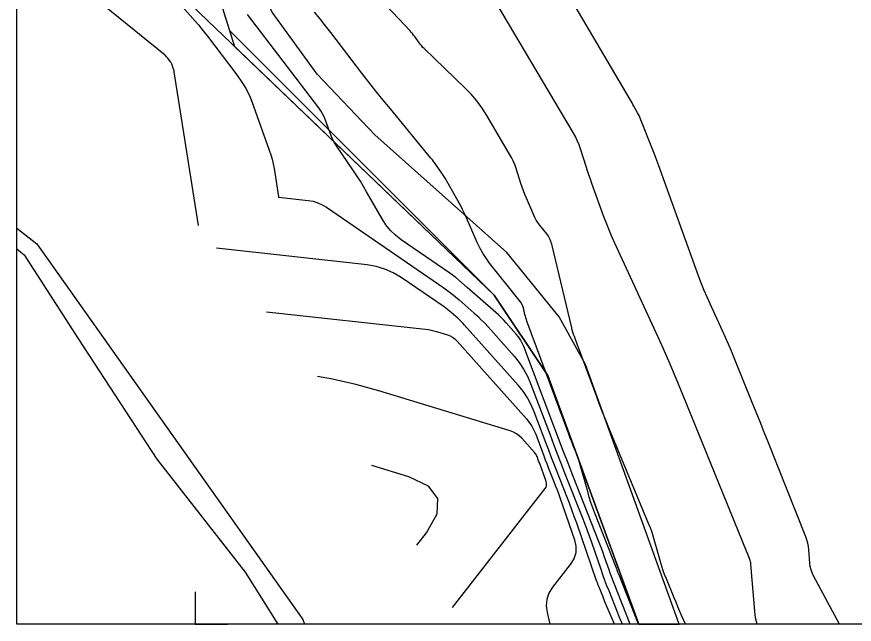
# Model space of a CAD drawing. Extents: x -636600 to -628587, y -1090963 to -1085869.
# Drawn here: x -629847.3 to -629717.5, y -1090962.8 to -1090868.7 of the extents above; entities that cross this region are included whole.
import ezdxf

# ---------------------------------------------------------------- set-up
doc = ezdxf.new("R2010")
doc.units = 0
for name, color, linetype in [('01_PARCELY_NÁVRH_PC', 7, 'Continuous'), ('08_LEGENDA_HV', 7, 'Continuous'), ('21', 7, 'Continuous'), ('42', 7, 'Continuous'), ('Ex_Major Contours', 7, 'Continuous'), ('Ex_Minor Contours', 7, 'Continuous')]:
    doc.layers.add(name, color=color, linetype=linetype)

msp = doc.modelspace()

# ---------------------------------------------------------------- linework, layer by layer
at = {"layer": '01_PARCELY_NÁVRH_PC'}
msp.add_line((-629750.86, -1090962.82), (-629744.6, -1090962.82), dxfattribs=at)
for points in [[(-629744.6, -1090962.82), (-629759.09, -1090922.57), (-629763.2, -1090915.17), (-629771.31, -1090905.23), (-629791.75, -1090887), (-629800.69, -1090877.61), (-629807.7, -1090867.98), (-629812.78, -1090857.14), (-629821.23, -1090830.23), (-629825.42, -1090824.93), (-629831.35, -1090821.66), (-629847.27, -1090819.51)], [(-629847.27, -1090825.18), (-629836.62, -1090826.73), (-629831.4, -1090828.72), (-629827.25, -1090832.52), (-629823.21, -1090842.26), (-629813.5, -1090873.3), (-629773.29, -1090911.83), (-629764.97, -1090924.29), (-629750.86, -1090962.82)]]:
    msp.add_lwpolyline(points, dxfattribs=at)
at = {"layer": '08_LEGENDA_HV'}
for p, q in [((-629847.27, -1090962.82), (-629847.27, -1090665.82)), ((-629007.27, -1090962.82), (-629847.27, -1090962.82))]:
    msp.add_line(p, q, dxfattribs=at)
msp.add_lwpolyline([(-629819.6, -1090957.82), (-629819.6, -1090962.82), (-629814.6, -1090962.82)], dxfattribs=at)
at = {"layer": '21'}
for p, q in [((-629773.29, -1090911.83), (-629821.74, -1090865.4)), ((-629847.27, -1090901.47), (-629844.15, -1090903.87)), ((-629844.15, -1090903.87), (-629802.94, -1090962.07)), ((-629764.97, -1090924.29), (-629773.29, -1090911.83)), ((-629750.82, -1090962.82), (-629764.97, -1090924.29)), ((-629802.94, -1090962.07), (-629802.65, -1090962.82))]:
    msp.add_line(p, q, dxfattribs=at)
at = {"layer": '42'}
for p, q in [((-629826.89, -1090830.51), (-629814.27, -1090870.83)), ((-629814.27, -1090870.83), (-629773.29, -1090911.83)), ((-629847.27, -1090904.66), (-629846.12, -1090905.58)), ((-629846.12, -1090905.58), (-629837.69, -1090918.63)), ((-629837.69, -1090918.63), (-629825.57, -1090937.25)), ((-629825.57, -1090937.25), (-629811.85, -1090954.73)), ((-629811.85, -1090954.73), (-629806.78, -1090962.82))]:
    msp.add_line(p, q, dxfattribs=at)
at = {"layer": 'Ex_Major Contours'}
for points in [[(-629819.08, -1090901.05), (-629822.86, -1090877.2), (-629822.88, -1090877.07), (-629822.92, -1090876.93), (-629822.95, -1090876.8), (-629823, -1090876.67), (-629823.18, -1090876.14), (-629823.24, -1090876.01), (-629823.3, -1090875.89), (-629823.37, -1090875.77), (-629823.45, -1090875.65), (-629823.87, -1090875.1), (-629823.91, -1090875.05), (-629823.96, -1090874.99), (-629824, -1090874.94), (-629824.05, -1090874.88), (-629824.24, -1090874.66), (-629824.29, -1090874.61), (-629824.34, -1090874.56), (-629824.4, -1090874.51), (-629824.45, -1090874.47), (-629844.23, -1090858.47)], [(-629732.51, -1090962.82), (-629732.74, -1090961.85), (-629732.88, -1090960.78), (-629733.46, -1090953.49), (-629733.48, -1090953.32), (-629733.51, -1090953.14), (-629733.56, -1090952.97), (-629733.62, -1090952.81), (-629733.88, -1090952.14), (-629733.95, -1090951.98), (-629734.02, -1090951.81), (-629734.08, -1090951.64), (-629734.15, -1090951.48), (-629743.95, -1090927.37), (-629745.03, -1090924.76), (-629746.14, -1090922.17), (-629747.28, -1090919.58), (-629748.45, -1090917.01), (-629754.61, -1090903.65), (-629755.07, -1090902.63), (-629755.5, -1090901.6), (-629755.92, -1090900.56), (-629756.31, -1090899.52), (-629758.11, -1090894.54), (-629758.35, -1090893.87), (-629758.58, -1090893.21), (-629758.8, -1090892.54), (-629759.02, -1090891.87), (-629759.88, -1090889.18), (-629760.11, -1090888.52), (-629760.38, -1090887.87), (-629760.68, -1090887.24), (-629761.03, -1090886.62), (-629772.99, -1090866.45)], [(-629754.62, -1090962.82), (-629756.09, -1090959.34), (-629756.21, -1090959.06), (-629756.33, -1090958.78), (-629756.44, -1090958.49), (-629756.55, -1090958.21), (-629757.01, -1090957.07), (-629757.12, -1090956.79), (-629757.22, -1090956.5), (-629757.33, -1090956.21), (-629757.43, -1090955.93), (-629760.47, -1090947.15), (-629760.84, -1090946.11), (-629761.21, -1090945.08), (-629761.6, -1090944.05), (-629762, -1090943.02), (-629763.61, -1090938.93), (-629764.01, -1090937.9), (-629764.41, -1090936.87), (-629764.8, -1090935.85), (-629765.2, -1090934.82), (-629767.04, -1090929.93), (-629767.53, -1090928.8), (-629768.11, -1090927.73), (-629768.79, -1090926.72), (-629769.56, -1090925.77), (-629777.84, -1090916.47), (-629778.08, -1090916.21), (-629778.33, -1090915.95), (-629778.58, -1090915.71), (-629778.85, -1090915.47), (-629779.91, -1090914.53), (-629780.18, -1090914.3), (-629780.45, -1090914.08), (-629780.74, -1090913.87), (-629781.03, -1090913.66), (-629787.66, -1090909.11), (-629788.9, -1090908.37), (-629790.19, -1090907.79), (-629791.55, -1090907.38), (-629792.97, -1090907.14), (-629816.31, -1090904.56)]]:
    msp.add_lwpolyline(points, dxfattribs=at)
at = {"layer": 'Ex_Minor Contours'}
for points in [[(-629719.75, -1090962.82), (-629723.75, -1090955.34), (-629723.97, -1090954.87), (-629724.14, -1090954.39), (-629724.26, -1090953.89), (-629724.33, -1090953.37), (-629724.5, -1090951.28), (-629724.56, -1090950.77), (-629724.66, -1090950.26), (-629724.79, -1090949.76), (-629724.97, -1090949.27), (-629730.84, -1090934.46), (-629731.44, -1090932.95), (-629732.04, -1090931.45), (-629732.64, -1090929.94), (-629733.25, -1090928.44), (-629736.05, -1090921.55), (-629736.49, -1090920.5), (-629736.94, -1090919.44), (-629737.4, -1090918.4), (-629737.87, -1090917.36), (-629739.79, -1090913.2), (-629740.26, -1090912.16), (-629740.7, -1090911.11), (-629741.13, -1090910.05), (-629741.53, -1090908.98), (-629747.76, -1090891.77), (-629748.04, -1090890.99), (-629748.33, -1090890.23), (-629748.62, -1090889.46), (-629748.92, -1090888.69), (-629750.52, -1090884.66), (-629750.63, -1090884.39), (-629750.76, -1090884.11), (-629750.89, -1090883.85), (-629751.03, -1090883.58), (-629751.6, -1090882.54), (-629751.75, -1090882.28), (-629751.9, -1090882.02), (-629752.04, -1090881.76), (-629752.19, -1090881.51), (-629765.3, -1090859.22)], [(-629743.63, -1090962.82), (-629744.17, -1090961.56), (-629744.48, -1090960.85), (-629744.78, -1090960.14), (-629745.08, -1090959.42), (-629745.38, -1090958.71), (-629746.57, -1090955.81), (-629746.85, -1090955.11), (-629747.11, -1090954.4), (-629747.34, -1090953.68), (-629747.55, -1090952.96), (-629748.35, -1090950.05), (-629748.56, -1090949.32), (-629748.8, -1090948.6), (-629749.05, -1090947.9), (-629749.33, -1090947.19), (-629755.48, -1090932.38), (-629755.97, -1090931.18), (-629756.45, -1090929.98), (-629756.92, -1090928.77), (-629757.37, -1090927.56), (-629759.84, -1090920.94), (-629759.96, -1090920.61), (-629760.09, -1090920.27), (-629760.21, -1090919.94), (-629760.33, -1090919.6), (-629760.83, -1090918.26), (-629760.95, -1090917.92), (-629761.06, -1090917.58), (-629761.16, -1090917.23), (-629761.25, -1090916.89), (-629764.33, -1090903.93), (-629764.46, -1090903.5), (-629764.63, -1090903.09), (-629764.84, -1090902.71), (-629765.1, -1090902.35), (-629766.22, -1090900.94), (-629766.49, -1090900.58), (-629766.73, -1090900.2), (-629766.95, -1090899.81), (-629767.14, -1090899.41), (-629768.27, -1090896.81), (-629768.5, -1090896.25), (-629768.73, -1090895.68), (-629768.94, -1090895.1), (-629769.13, -1090894.52), (-629769.88, -1090892.18), (-629770.08, -1090891.6), (-629770.31, -1090891.04), (-629770.58, -1090890.49), (-629770.88, -1090889.96), (-629774.42, -1090883.98), (-629775.15, -1090882.83), (-629775.96, -1090881.74), (-629776.83, -1090880.71), (-629777.77, -1090879.74), (-629784.14, -1090873.59), (-629784.35, -1090873.38), (-629784.54, -1090873.17), (-629784.72, -1090872.94), (-629784.9, -1090872.71), (-629785.58, -1090871.77), (-629785.75, -1090871.54), (-629785.93, -1090871.31), (-629786.12, -1090871.09), (-629786.31, -1090870.88), (-629793.58, -1090863.12)], [(-629821.6, -1090867.13), (-629819.61, -1090869.39), (-629819.11, -1090869.96), (-629818.63, -1090870.54), (-629818.16, -1090871.12), (-629817.69, -1090871.72), (-629813.3, -1090877.46), (-629812.46, -1090878.65), (-629811.73, -1090879.88), (-629811.09, -1090881.17), (-629810.55, -1090882.52), (-629808.12, -1090889.37), (-629807.89, -1090890.07), (-629807.69, -1090890.78), (-629807.52, -1090891.5), (-629807.39, -1090892.22), (-629806.7, -1090896.59), (-629806.7, -1090896.6), (-629806.7, -1090896.6), (-629806.7, -1090896.61), (-629806.7, -1090896.62), (-629806.7, -1090896.64), (-629806.7, -1090896.64), (-629806.7, -1090896.65), (-629806.7, -1090896.65), (-629806.69, -1090896.65), (-629802.1, -1090897.16), (-629801.34, -1090897.29), (-629800.62, -1090897.5), (-629799.94, -1090897.81), (-629799.28, -1090898.2), (-629781.07, -1090910.7), (-629780.45, -1090911.14), (-629779.84, -1090911.6), (-629779.25, -1090912.08), (-629778.67, -1090912.57), (-629776.37, -1090914.6), (-629775.81, -1090915.11), (-629775.26, -1090915.64), (-629774.73, -1090916.19), (-629774.21, -1090916.75), (-629770.18, -1090921.27), (-629769.39, -1090922.25), (-629768.7, -1090923.28), (-629768.1, -1090924.38), (-629767.61, -1090925.53), (-629764.61, -1090933.47), (-629764.05, -1090934.94), (-629763.48, -1090936.41), (-629762.92, -1090937.88), (-629762.34, -1090939.35), (-629759.64, -1090946.21), (-629759.26, -1090947.17), (-629758.9, -1090948.14), (-629758.54, -1090949.12), (-629758.2, -1090950.1), (-629756.74, -1090954.3), (-629756.45, -1090955.14), (-629756.14, -1090955.97), (-629755.83, -1090956.8), (-629755.51, -1090957.62), (-629754.21, -1090960.92), (-629753.88, -1090961.74), (-629753.54, -1090962.56), (-629753.44, -1090962.82)], [(-629752.17, -1090962.82), (-629754.68, -1090956.49), (-629754.88, -1090955.97), (-629755.08, -1090955.44), (-629755.27, -1090954.92), (-629755.46, -1090954.39), (-629756.2, -1090952.27), (-629756.38, -1090951.74), (-629756.57, -1090951.21), (-629756.77, -1090950.68), (-629756.97, -1090950.16), (-629761.07, -1090939.77), (-629761.82, -1090937.86), (-629762.56, -1090935.95), (-629763.29, -1090934.03), (-629764.02, -1090932.12), (-629768.68, -1090919.79), (-629768.9, -1090919.26), (-629769.17, -1090918.76), (-629769.49, -1090918.29), (-629769.85, -1090917.85), (-629771.38, -1090916.13), (-629771.77, -1090915.71), (-629772.17, -1090915.3), (-629772.58, -1090914.9), (-629773.01, -1090914.51), (-629777.43, -1090910.62), (-629778.32, -1090909.85), (-629779.23, -1090909.12), (-629780.16, -1090908.41), (-629781.12, -1090907.74), (-629787.67, -1090903.24), (-629788.55, -1090902.56), (-629789.34, -1090901.8), (-629790.04, -1090900.95), (-629790.64, -1090900.01), (-629793.03, -1090895.8), (-629793.51, -1090894.97), (-629794.01, -1090894.15), (-629794.53, -1090893.34), (-629795.07, -1090892.54), (-629797.71, -1090888.67), (-629798, -1090888.22), (-629798.26, -1090887.74), (-629798.49, -1090887.26), (-629798.69, -1090886.75), (-629799.42, -1090884.7), (-629799.62, -1090884.2), (-629799.86, -1090883.71), (-629800.13, -1090883.25), (-629800.44, -1090882.81), (-629811.52, -1090868.33)], [(-629750.89, -1090962.82), (-629753.96, -1090955.08), (-629753.99, -1090955), (-629754.02, -1090954.92), (-629754.05, -1090954.84), (-629754.08, -1090954.76), (-629754.19, -1090954.44), (-629754.22, -1090954.35), (-629754.25, -1090954.27), (-629754.28, -1090954.19), (-629754.31, -1090954.11), (-629757.65, -1090945.63), (-629757.97, -1090944.81), (-629758.26, -1090943.97), (-629758.53, -1090943.13), (-629758.77, -1090942.28), (-629760.02, -1090937.75), (-629760.1, -1090937.45), (-629760.2, -1090937.16), (-629760.3, -1090936.87), (-629760.42, -1090936.58), (-629761.01, -1090935.16), (-629761.07, -1090935.02), (-629761.12, -1090934.87), (-629761.18, -1090934.72), (-629761.24, -1090934.57), (-629761.46, -1090933.98), (-629761.52, -1090933.83), (-629761.57, -1090933.68), (-629761.63, -1090933.53), (-629761.68, -1090933.38), (-629768.18, -1090915.86), (-629768.27, -1090915.61), (-629768.35, -1090915.36), (-629768.42, -1090915.1), (-629768.49, -1090914.85), (-629768.73, -1090913.81), (-629768.81, -1090913.56), (-629768.91, -1090913.32), (-629769.03, -1090913.09), (-629769.19, -1090912.88), (-629773.98, -1090906.85), (-629774.53, -1090906.11), (-629775.04, -1090905.33), (-629775.49, -1090904.52), (-629775.89, -1090903.67), (-629777.55, -1090899.84), (-629777.85, -1090899.19), (-629778.16, -1090898.55), (-629778.49, -1090897.91), (-629778.83, -1090897.28), (-629780.6, -1090894.18), (-629780.78, -1090893.86), (-629780.97, -1090893.55), (-629781.16, -1090893.25), (-629781.37, -1090892.95), (-629782.19, -1090891.75), (-629782.39, -1090891.45), (-629782.61, -1090891.16), (-629782.83, -1090890.87), (-629783.06, -1090890.59), (-629789.36, -1090882.96), (-629790.48, -1090881.59), (-629791.59, -1090880.22), (-629792.69, -1090878.83), (-629793.77, -1090877.43), (-629798.59, -1090871.15), (-629799.42, -1090870.08), (-629800.26, -1090869.02), (-629801.11, -1090867.96)], [(-629808.56, -1090914.39), (-629783.9, -1090917.11), (-629783.47, -1090917.17), (-629783.04, -1090917.24), (-629782.61, -1090917.34), (-629782.19, -1090917.46), (-629780.5, -1090917.97), (-629780.09, -1090918.13), (-629779.72, -1090918.33), (-629779.38, -1090918.58), (-629779.07, -1090918.89), (-629768.27, -1090931.02), (-629767.83, -1090931.56), (-629767.44, -1090932.14), (-629767.11, -1090932.75), (-629766.83, -1090933.39), (-629765.78, -1090936.17), (-629765.56, -1090936.75), (-629765.34, -1090937.34), (-629765.11, -1090937.92), (-629764.88, -1090938.51), (-629763.96, -1090940.84), (-629763.74, -1090941.42), (-629763.52, -1090942.01), (-629763.3, -1090942.59), (-629763.09, -1090943.18), (-629760.83, -1090949.72), (-629760.6, -1090950.75), (-629760.63, -1090951.74), (-629760.92, -1090952.68), (-629761.47, -1090953.58), (-629764.2, -1090957.1), (-629764.77, -1090958), (-629765.1, -1090958.96), (-629765.2, -1090959.96), (-629765.07, -1090961.02), (-629764.65, -1090962.82)], [(-629779.7, -1090960.24), (-629765.38, -1090941.81), (-629765.22, -1090941.56), (-629765.14, -1090941.29), (-629765.13, -1090941.01), (-629765.2, -1090940.72), (-629765.72, -1090939.22), (-629765.77, -1090939.08), (-629765.82, -1090938.93), (-629765.87, -1090938.79), (-629765.93, -1090938.65), (-629766.15, -1090938.09), (-629766.21, -1090937.94), (-629766.26, -1090937.8), (-629766.32, -1090937.66), (-629766.37, -1090937.52), (-629766.62, -1090936.84), (-629766.69, -1090936.69), (-629766.77, -1090936.54), (-629766.87, -1090936.4), (-629766.97, -1090936.27), (-629768.99, -1090934.01), (-629769.38, -1090933.62), (-629769.81, -1090933.3), (-629770.29, -1090933.04), (-629770.81, -1090932.84), (-629791.14, -1090926.66), (-629794.73, -1090925.66), (-629798.35, -1090924.83), (-629800.64, -1090924.41)], [(-629785.23, -1090950.55), (-629783.75, -1090948.65), (-629782.08, -1090945.74), (-629781.98, -1090943.32), (-629783.45, -1090941.41), (-629786.5, -1090940), (-629792.24, -1090938.25)]]:
    msp.add_lwpolyline(points, dxfattribs=at)

doc.saveas('drawing.dxf')
